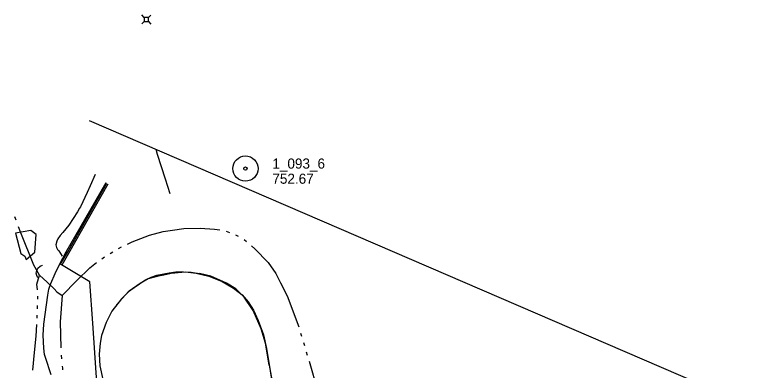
# Model space of a CAD drawing. Extents: x 588843 to 2552415, y 180129 to 269402.
# Drawn here: x 594356.3 to 594799.2, y 185882.1 to 186093 of the extents above; entities that cross this region are included whole.
import ezdxf

# ---------------------------------------------------------------- set-up
doc = ezdxf.new("R2010")
doc.units = 0
for name, color, linetype in [('Default', 7, 'Continuous'), ('E_DRN_RipRap', 7, 'Continuous'), ('E_DTM_SpotElev', 7, 'Continuous'), ('E_MAP_Limits', 7, 'Continuous'), ('E_MAP_SpotElev', 7, 'Continuous'), ('E_MISCPROP_Planter', 7, 'Continuous'), ('E_RDWY', 7, 'Continuous'), ('E_RDWY_AsphConc', 7, 'Continuous'), ('E_RDWY_C_and_G', 7, 'Continuous'), ('E_UTL_AG_Bold', 7, 'Continuous'), ('E_WTR_P', 7, 'Continuous')]:
    doc.layers.add(name, color=color, linetype=linetype)

# ---------------------------------------------------------------- blocks, each defined once
blk = doc.blocks.new('PED')
at = {"layer": 'Default'}
for p, q in [((-2.5, 2.5), (-5.33, 5.33)), ((2.5, 2.5), (5.33, 5.33)), ((-2.5, -2.5), (-5.33, -5.33)), ((2.5, -2.5), (5.33, -5.33))]:
    blk.add_line(p, q, dxfattribs=at)
blk.add_lwpolyline([(-2.5, -2.5), (2.5, -2.5), (2.5, 2.5), (-2.5, 2.5)], close=True, dxfattribs=at)
blk = doc.blocks.new('PP')
at = {"layer": 'E_MAP_SpotElev'}
for radius in [24.6, 3.15]:
    blk.add_circle((0, 0), radius, dxfattribs=at)

msp = doc.modelspace()

# ---------------------------------------------------------------- linework, layer by layer
at = {"layer": 'E_DRN_RipRap'}
msp.add_lwpolyline([(594363, 185947.73), (594368.11, 185952.11), (594368.87, 185962.65), (594365.68, 185964.96), (594356.72, 185963.29), (594359.73, 185951.3), (594362.17, 185949.69)], close=True, dxfattribs=at)
at = {"layer": 'E_MAP_Limits'}
msp.add_lwpolyline([(594400.45, 186030.28), (594771.49, 185870.13), (595302.23, 185634.92)], dxfattribs=at)
at = {"layer": 'E_MISCPROP_Planter'}
msp.add_lwpolyline([(594404, 185998.12), (594400.99, 185991.44), (594400.99, 185991.44), (594399.18, 185987.55), (594399.18, 185987.55), (594395.12, 185979.04), (594395.12, 185979.04), (594394.69, 185978.15), (594394.69, 185978.15), (594393.48, 185976.03), (594393.48, 185976.03), (594388.28, 185968.18), (594388.28, 185968.18), (594386.56, 185965.87), (594384.67, 185963.7), (594384.67, 185963.7), (594383.13, 185961.92), (594381.78, 185959.99), (594381.78, 185959.99), (594381.13, 185958.59), (594381.13, 185958.59), (594380.66, 185956.43), (594380.66, 185956.43), (594380.68, 185955.6), (594380.92, 185954.8), (594380.92, 185954.8), (594381.53, 185953.76), (594382.33, 185952.86), (594382.33, 185952.86), (594384.37, 185949.75)], dxfattribs=at)
at = {"layer": 'E_RDWY'}
for points in [[(594416.65, 185920.81), (594423.75, 185928.68), (594426.97, 185931.2), (594433.34, 185935.42), (594437.1, 185937.3), (594440.62, 185938.49), (594447.82, 185939.77), (594451.81, 185940.37), (594456.3, 185940.4), (594460.83, 185940.29), (594465.91, 185939.5)], [(594442.86, 185938.28), (594448.98, 185939.62), (594457.57, 185940.37), (594463.91, 185939.71), (594471.42, 185937.9), (594479.23, 185934.75), (594486, 185930.75), (594491.27, 185926.71), (594494.69, 185922.64), (594497.87, 185917.72), (594500.68, 185911.52), (594503.85, 185902.93), (594505.55, 185894.88), (594509.68, 185869.61)], [(594507.27, 185885.02), (594504.97, 185898.03), (594502.52, 185906.51), (594497.8, 185917.53), (594492.28, 185925.37), (594487.48, 185930.24), (594481.84, 185933.61), (594472.54, 185937.76), (594465.91, 185939.5)], [(594442.94, 185938.29), (594435.35, 185936.23), (594430.57, 185933.5), (594424.16, 185928.98), (594419.59, 185924.46), (594413.77, 185917.01), (594410.44, 185910.38), (594407.72, 185902.66), (594406.8, 185898.01), (594406.39, 185891.58), (594406.66, 185884.64), (594408.44, 185876.55), (594410.21, 185871.64), (594413.31, 185865.64), (594416.86, 185859.81), (594420.54, 185855.48), (594425.09, 185851), (594429.85, 185847.59), (594444.18, 185840.42)], [(594507.27, 185885.02), (594509.17, 185874.12)]]:
    msp.add_lwpolyline(points, dxfattribs=at)
at = {"layer": 'E_RDWY_AsphConc'}
for points in [[(594369.93, 185936.88), (594369.23, 185938.23), (594368.99, 185939.72), (594369.22, 185941.22), (594369.22, 185941.22), (594369.98, 185942.67), (594371.18, 185943.78), (594372.69, 185944.42), (594372.69, 185944.42)], [(594377.73, 185879.26), (594374.34, 185889.48), (594374.34, 185889.48), (594373.9, 185891.27), (594373.9, 185891.27), (594373.42, 185895.07), (594373.42, 185895.07), (594373.12, 185902.9), (594373.12, 185902.9), (594373.45, 185909.31), (594373.45, 185909.31), (594375.77, 185926.62), (594375.77, 185926.62), (594376.51, 185930.08), (594377.6, 185933.45), (594377.6, 185933.45), (594380.08, 185939.37), (594382.9, 185945.14), (594382.9, 185945.14)], [(594388.24, 185859.65), (594389.35, 185860.67), (594405.1, 185871.81), (594402.44, 185910.04), (594400.83, 185934.51), (594382.9, 185945.14)]]:
    msp.add_lwpolyline(points, dxfattribs=at)
at = {"layer": 'E_RDWY_C_and_G'}
for points in [[(594382.9, 185945.14), (594386.77, 185952.22), (594410.39, 185993.46)], [(594383.37, 185945.02), (594387.41, 185951.89), (594410.89, 185993.1)], [(594384.24, 185944.59), (594388.38, 185951.59), (594411.73, 185992.7)], [(594384.24, 185944.59), (594383.37, 185945.02), (594382.9, 185945.14)]]:
    msp.add_lwpolyline(points, dxfattribs=at)
at = {"layer": 'E_WTR_P'}
for points in [[(594439.95, 186013.23), (594440.8, 186010.34), (594445.51, 185995.68), (594448.26, 185987.01)], [(594357.03, 185971.15), (594356.29, 185973.17)], [(594370.89, 185938.51), (594367.49, 185944.45), (594359.78, 185963.62), (594358.51, 185967.1)], [(594449.86, 185965.12), (594456.6, 185966.09), (594466.19, 185966.31), (594474.84, 185965.78), (594477.92, 185965.27)], [(594423.02, 185956.92), (594425.81, 185958.31), (594436.24, 185962.19), (594444.22, 185964.31), (594449.85, 185965.12)], [(594481.72, 185964.48), (594483.56, 185963.85)], [(594487.17, 185962.42), (594488.89, 185961.52)], [(594492.27, 185959.62), (594493.75, 185958.35)], [(594412.74, 185951.4), (594414.42, 185952.39)], [(594417.8, 185954.31), (594419.54, 185955.18)], [(594496.7, 185955.83), (594498.65, 185954.16), (594506.54, 185945.96), (594511.12, 185939.43), (594513.96, 185933.83)], [(594407.89, 185948.17), (594409.49, 185949.27)], [(594384.34, 185926.46), (594393.12, 185935.31), (594400.78, 185942.75), (594404.74, 185945.89)], [(594369.65, 185929.7), (594369.31, 185933.14), (594370.89, 185938.51), (594375.51, 185934.23), (594379.65, 185930.4), (594381.22, 185928.6), (594384.34, 185926.46)], [(594513.96, 185933.83), (594517.87, 185926.13), (594524.72, 185907.8)], [(594369.89, 185924.1), (594369.95, 185925.97)], [(594384.34, 185926.46), (594383.14, 185910.83), (594383.52, 185895.2)], [(594369.71, 185918.48), (594369.77, 185920.35)], [(594369.47, 185912.87), (594369.55, 185914.74)], [(594366.93, 185882.09), (594368, 185892.5), (594368.99, 185902.2), (594369.3, 185909.12)], [(594525.85, 185904.08), (594526.4, 185902.22)], [(594527.52, 185898.49), (594528.08, 185896.63)], [(594383.82, 185890.89), (594384, 185888.74)], [(594529.2, 185892.91), (594529.76, 185891.04)], [(594530.9, 185887.32), (594532.61, 185881.77), (594534.38, 185875.43), (594535.11, 185872.25), (594528.05, 185861.89)], [(594384.36, 185884.44), (594384.46, 185883.22), (594384.59, 185882.29)]]:
    msp.add_lwpolyline(points, dxfattribs=at)

# ---------------------------------------------------------------- block references
at = {"layer": 'E_MAP_SpotElev', "xscale": 0.3048006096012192, "yscale": 0.3048006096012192}
msp.add_blockref('PP', (594493.11, 186001.72), dxfattribs=at)
msp.add_blockref('PP', (594493.11, 186001.72), dxfattribs=at)
at = {"layer": 'E_UTL_AG_Bold', "xscale": 0.5, "yscale": 0.5, "rotation": 88.7754914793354}
msp.add_blockref('PED', (594434.31, 186090.25), dxfattribs=at)

# ---------------------------------------------------------------- texts
at = {"layer": 'E_DTM_SpotElev'}
for s, p in [('1_093_6', (594509.11, 186001.72)), ('1_093_6', (594509.11, 186001.72)), ('752.67', (594509.11, 185992.72)), ('752.67', (594509.11, 185992.72))]:
    msp.add_text(s, height=6, dxfattribs=at).set_placement(p)

doc.saveas('drawing.dxf')
